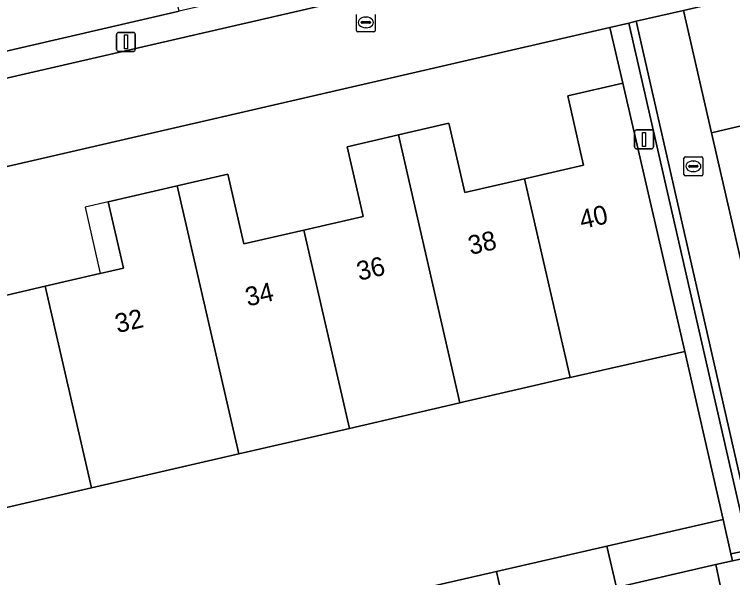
# Model space of a CAD drawing. Extents: x 156412 to 157779, y 382335 to 383768.
# Drawn here: x 156844.92 to 156882.92, y 382698.63 to 382728.44 of the extents above; entities that cross this region are included whole.
import ezdxf

# ---------------------------------------------------------------- set-up
doc = ezdxf.new("R2010")
doc.units = 0
for name, color, linetype in [('IMGEO_Erf', 7, 'Continuous'), ('IMGEO_Groenvoorziening', 7, 'Continuous'), ('IMGEO_Kolk', 7, 'Continuous'), ('IMGEO_Lichtmast', 7, 'Continuous'), ('IMGEO_Muur', 7, 'Continuous'), ('IMGEO_Pand', 7, 'Continuous'), ('IMGEO_Pand_nummerreeks', 7, 'Continuous'), ('IMGEO_Pand_overbouw', 7, 'Continuous'), ('IMGEO_Parkeervlak_open', 7, 'Continuous'), ('IMGEO_Rijbaan_lokaal_open', 7, 'Continuous'), ('IMGEO_Rioolput', 7, 'Continuous'), ('IMGEO_Voetpad_open', 7, 'Continuous')]:
    doc.layers.add(name, color=color, linetype=linetype)

msp = doc.modelspace()

# ---------------------------------------------------------------- linework, layer by layer
at = {"layer": 'IMGEO_Erf'}
for points in [[(156950.809, 382744.932), (156880.313, 382728.641), (156881.792, 382722.174), (156884.862, 382722.887)], [(156843.595, 382713.373), (156846.542, 382714.052), (156849.443, 382714.721), (156849.464, 382714.726), (156850.696, 382715.01), (156849.889, 382718.513), (156853.536, 382719.358), (156856.21, 382719.978), (156856.899, 382716.992), (156857.06, 382716.293), (156860.227, 382717.023), (156863.367, 382717.747), (156863.206, 382718.448), (156862.518, 382721.433), (156865.232, 382722.06), (156867.908, 382722.678), (156868.593, 382719.692), (156868.748, 382719.018), (156871.91, 382719.744), (156875.03, 382720.46), (156874.874, 382721.143), (156874.191, 382724.121), (156877.104, 382724.801), (156876.422, 382727.751), (156841.152, 382719.616)], [(156864.577, 382697.612), (156870.42, 382698.958), (156876.264, 382700.304), (156882.409, 382701.719), (156880.384, 382710.605), (156874.327, 382709.228), (156874.118, 382709.18), (156868.691, 382707.929), (156868.487, 382707.882), (156862.64, 382706.533), (156856.797, 382705.186), (156849.001, 382703.388), (156841.209, 382701.59), (156841.004, 382701.543), (156840.577, 382703.394), (156834.95, 382702.096), (156829.228, 382700.776), (156829.655, 382698.925), (156829.537, 382698.898), (156823.693, 382697.55)]]:
    msp.add_lwpolyline(points, dxfattribs=at)
at = {"layer": 'IMGEO_Groenvoorziening'}
msp.add_lwpolyline([(156882.827, 382699.894), (156883.794, 382700.091), (156883.618, 382700.87), (156877.423, 382727.98), (156876.422, 382727.751), (156877.104, 382724.801), (156880.384, 382710.605), (156882.409, 382701.719)], close=True, dxfattribs=at)
at = {"layer": 'IMGEO_Kolk'}
for p, q in [((156880.415, 382720.899), (156881.267, 382720.899)), ((156880.34, 382719.973), (156880.34, 382720.825)), ((156880.828, 382720.679), (156880.853, 382720.679)), ((156881.341, 382720.825), (156881.341, 382719.973)), ((156880.599, 382720.393), (156880.599, 382720.405)), ((156881.037, 382720.356), (156880.639, 382720.356)), ((156880.642, 382720.442), (156881.04, 382720.442)), ((156880.851, 382720.119), (156880.826, 382720.119)), ((156881.083, 382720.405), (156881.083, 382720.393)), ((156881.267, 382719.899), (156880.415, 382719.899))]:
    msp.add_line(p, q, dxfattribs=at)
for points in [[(156880.415, 382720.899), (156881.267, 382720.899)], [(156880.34, 382719.973), (156880.34, 382720.825)], [(156881.341, 382720.825), (156881.341, 382719.973)], [(156881.267, 382719.899), (156880.415, 382719.899)]]:
    msp.add_lwpolyline(points, dxfattribs=at)
for centre, radius, start, end in [((156880.417, 382720.823), 0.0765, 91.552, 178.448), ((156880.417, 382720.823), 0.0765, 91.552, 178.448), ((156881.265, 382720.823), 0.0765, 1.552, 88.448), ((156881.265, 382720.823), 0.0765, 1.552, 88.448), ((156880.639, 382720.402), 0.0403, 85.8775, 175.7526), ((156880.636, 382720.392), 0.0366, 178.938, 274.7102), ((156881.04, 382720.399), 0.043, 264.8664, 352.4533), ((156881.044, 382720.404), 0.0386, 1.7309, 96.639), ((156880.417, 382719.975), 0.0765, 181.552, 268.448), ((156880.417, 382719.975), 0.0765, 181.552, 268.448), ((156881.265, 382719.975), 0.0765, 271.552, 358.448), ((156881.265, 382719.975), 0.0765, 271.552, 358.448)]:
    msp.add_arc(centre, radius, start, end, dxfattribs=at)
for centre, major_axis, ratio, start_param, end_param in [((156880.827, 382720.399), (-0.387, 0.002), 0.722429, 4.712389, 7.853982), ((156880.852, 382720.399), (-0.39, 0.002), 0.717154, 1.570796, 4.712389)]:
    msp.add_ellipse(centre, major_axis=major_axis, ratio=ratio, start_param=start_param, end_param=end_param, dxfattribs=at)
at = {"layer": 'IMGEO_Lichtmast'}
for p, q in [((156850.325, 382726.581), (156850.325, 382727.381)), ((156850.325, 382727.381), (156850.325, 382726.581)), ((156850.425, 382727.481), (156851.215, 382727.481)), ((156851.215, 382727.481), (156850.425, 382727.481)), ((156851.315, 382727.381), (156851.315, 382726.581)), ((156851.315, 382726.581), (156851.315, 382727.381)), ((156851.215, 382726.481), (156850.425, 382726.481)), ((156850.425, 382726.481), (156851.215, 382726.481)), ((156877.734, 382721.421), (156877.734, 382722.221)), ((156877.734, 382722.221), (156877.734, 382721.421)), ((156877.834, 382722.321), (156878.624, 382722.321)), ((156878.624, 382722.321), (156877.834, 382722.321)), ((156878.724, 382722.221), (156878.724, 382721.421)), ((156878.724, 382721.421), (156878.724, 382722.221)), ((156878.624, 382721.321), (156877.834, 382721.321)), ((156877.834, 382721.321), (156878.624, 382721.321))]:
    msp.add_line(p, q, dxfattribs=at)
for points in [[(156850.745, 382727.356), (156850.895, 382727.356), (156850.895, 382726.606), (156850.745, 382726.606), (156850.745, 382727.356)], [(156878.154, 382722.196), (156878.304, 382722.196), (156878.304, 382721.446), (156878.154, 382721.446), (156878.154, 382722.196)]]:
    msp.add_lwpolyline(points, dxfattribs=at)
for centre, start, end in [((156850.425, 382727.381), 90, 180), ((156850.425, 382727.381), 90, 180), ((156851.215, 382727.381), 0, 90), ((156851.215, 382727.381), 360, 90), ((156850.425, 382726.581), 180, 270), ((156850.425, 382726.581), 180, 270), ((156851.215, 382726.581), 270, 0), ((156851.215, 382726.581), 270, 0), ((156877.834, 382722.221), 90, 180), ((156877.834, 382722.221), 90, 180), ((156878.624, 382722.221), 0, 90), ((156878.624, 382722.221), 360, 90), ((156877.834, 382721.421), 180, 270), ((156877.834, 382721.421), 180, 270), ((156878.624, 382721.421), 270, 0), ((156878.624, 382721.421), 270, 0)]:
    msp.add_arc(centre, 0.1, start, end, dxfattribs=at)
at = {"layer": 'IMGEO_Muur'}
msp.add_lwpolyline([(156877.821, 382728.071), (156877.423, 382727.98), (156883.618, 382700.87), (156883.794, 382700.091), (156882.827, 382699.894), (156882.912, 382699.525), (156884.257, 382699.814)], close=True, dxfattribs=at)
at = {"layer": 'IMGEO_Pand'}
for points in [[(156888.986, 382727.53), (156885.32, 382726.685), (156886.145, 382723.147), (156884.879, 382722.891), (156884.862, 382722.887), (156881.792, 382722.174), (156884.253, 382711.523), (156892.228, 382713.362)], [(156871.91, 382719.744), (156874.327, 382709.228), (156880.384, 382710.605), (156877.104, 382724.801), (156874.191, 382724.121), (156874.874, 382721.143), (156875.03, 382720.46)], [(156871.91, 382719.744), (156868.748, 382719.018), (156868.593, 382719.692), (156867.908, 382722.678), (156865.232, 382722.06), (156868.487, 382707.882), (156868.691, 382707.929), (156874.118, 382709.18), (156874.327, 382709.228)], [(156862.64, 382706.533), (156868.487, 382707.882), (156865.232, 382722.06), (156862.518, 382721.433), (156863.206, 382718.448), (156863.367, 382717.747), (156860.227, 382717.023)], [(156862.64, 382706.533), (156860.227, 382717.023), (156857.06, 382716.293), (156856.899, 382716.992), (156856.21, 382719.978), (156853.536, 382719.358), (156856.797, 382705.186)], [(156853.536, 382719.358), (156849.889, 382718.513), (156850.696, 382715.01), (156849.464, 382714.726), (156849.443, 382714.721), (156846.542, 382714.052), (156849.001, 382703.388), (156856.797, 382705.186)], [(156846.542, 382714.052), (156843.595, 382713.373), (156843.549, 382713.362), (156842.378, 382713.092), (156841.57, 382716.594), (156837.941, 382715.759), (156841.209, 382701.59), (156849.001, 382703.388)], [(156876.769, 382698.106), (156882.027, 382699.321), (156882.912, 382699.525), (156882.827, 382699.894), (156882.409, 382701.719), (156876.264, 382700.304)], [(156876.769, 382698.106), (156876.264, 382700.304), (156870.42, 382698.958), (156870.926, 382696.756)], [(156864.577, 382697.612), (156865.085, 382695.406), (156870.926, 382696.756), (156870.42, 382698.958)]]:
    msp.add_lwpolyline(points, close=True, dxfattribs=at)
at = {"layer": 'IMGEO_Pand_overbouw'}
msp.add_lwpolyline([(156849.464, 382714.726), (156850.696, 382715.01), (156849.889, 382718.513), (156848.659, 382718.228)], close=True, dxfattribs=at)
at = {"layer": 'IMGEO_Parkeervlak_open'}
msp.add_lwpolyline([(156853.63, 382728.608), (156852.619, 382732.995), (156836.467, 382729.27), (156837.468, 382724.874)], close=True, dxfattribs=at)
at = {"layer": 'IMGEO_Rijbaan_lokaal_open'}
for points in [[(156954.997, 382755.422), (156950.885, 382751.332), (156949.815, 382749.383), (156929.495, 382744.678), (156907.413, 382739.578), (156879.275, 382733.088), (156868.803, 382730.665), (156830.401, 382721.812), (156805.031, 382715.955), (156791.204, 382712.755), (156730.522, 382698.738), (156728.301, 382699.143), (156722.872, 382699.769)], [(156876.422, 382727.751), (156877.423, 382727.98), (156877.821, 382728.071), (156880.313, 382728.641), (156950.809, 382744.932), (156952.459, 382744.394), (156957.65, 382743.178)], [(156725.3, 382689.329), (156729.8, 382692.978), (156731.555, 382694.305), (156790.393, 382707.765), (156801.982, 382710.553), (156804.578, 382711.178), (156804.954, 382711.268), (156805.847, 382711.483), (156831.783, 382717.455), (156841.152, 382719.616), (156876.422, 382727.751)]]:
    msp.add_lwpolyline(points, dxfattribs=at)
at = {"layer": 'IMGEO_Rioolput'}
for p, q in [((156863.013, 382727.586), (156863.013, 382728.438)), ((156863.501, 382728.292), (156863.526, 382728.292)), ((156864.014, 382728.438), (156864.014, 382727.586)), ((156863.272, 382728.006), (156863.272, 382728.018)), ((156863.71, 382727.969), (156863.312, 382727.969)), ((156863.315, 382728.055), (156863.713, 382728.055)), ((156863.524, 382727.732), (156863.499, 382727.732)), ((156863.756, 382728.018), (156863.756, 382728.006)), ((156863.94, 382727.512), (156863.088, 382727.512))]:
    msp.add_line(p, q, dxfattribs=at)
for points in [[(156863.013, 382727.586), (156863.013, 382728.438)], [(156864.014, 382728.438), (156864.014, 382727.586)], [(156863.94, 382727.512), (156863.088, 382727.512)]]:
    msp.add_lwpolyline(points, dxfattribs=at)
for centre, radius, start, end in [((156863.312, 382728.015), 0.0403, 85.8775, 175.7526), ((156863.309, 382728.005), 0.0366, 178.938, 274.7102), ((156863.713, 382728.012), 0.043, 264.8664, 352.4533), ((156863.717, 382728.017), 0.0386, 1.7309, 96.639), ((156863.09, 382727.588), 0.0765, 181.552, 268.448), ((156863.09, 382727.588), 0.0765, 181.552, 268.448), ((156863.938, 382727.588), 0.0765, 271.552, 358.448), ((156863.938, 382727.588), 0.0765, 271.552, 358.448)]:
    msp.add_arc(centre, radius, start, end, dxfattribs=at)
for centre, major_axis, ratio, start_param, end_param in [((156863.5, 382728.012), (-0.387, 0.002), 0.722429, 4.712389, 7.853982), ((156863.525, 382728.012), (-0.39, 0.002), 0.717154, 1.570796, 4.712389)]:
    msp.add_ellipse(centre, major_axis=major_axis, ratio=ratio, start_param=start_param, end_param=end_param, dxfattribs=at)
at = {"layer": 'IMGEO_Voetpad_open'}
for points in [[(156946.378, 382750), (156878.945, 382734.453), (156877.577, 382734.138), (156875.16, 382733.581), (156874.073, 382733.33), (156868.975, 382732.152), (156867.967, 382731.919), (156863.097, 382730.795), (156853.63, 382728.608), (156837.468, 382724.874), (156836.315, 382724.608), (156831.175, 382723.421), (156830.157, 382723.186), (156825.272, 382722.057), (156823.524, 382721.654), (156818.691, 382720.537), (156817.63, 382720.292), (156812.391, 382719.082), (156811.426, 382718.859), (156808.902, 382718.276)], [(156805.031, 382715.955), (156830.401, 382721.812), (156868.803, 382730.665), (156879.275, 382733.088), (156907.413, 382739.578)], [(156882.329, 382697.898), (156882.027, 382699.321), (156876.769, 382698.106)]]:
    msp.add_lwpolyline(points, dxfattribs=at)
msp.add_lwpolyline([(156887.6, 382696.735), (156887.099, 382698.962), (156886.753, 382700.415), (156886.263, 382702.64), (156884.253, 382711.523), (156881.792, 382722.174), (156880.313, 382728.641), (156877.821, 382728.071), (156884.257, 382699.814), (156882.912, 382699.525), (156882.027, 382699.321), (156882.329, 382697.898), (156888.288, 382671.973), (156893.061, 382673.083), (156892.419, 382675.776), (156892.274, 382676.411), (156890.292, 382685.06)], close=True, dxfattribs=at)

# ---------------------------------------------------------------- texts
at = {"layer": 'IMGEO_Pand_nummerreeks'}
for s, rotation, p in [('40', 13.0313, (156874.943, 382717.068)), ('38', 13.0291, (156869.051, 382715.704)), ('36', 13.0313, (156863.155, 382714.34)), ('34', 13.0313, (156857.263, 382712.976)), ('32', 12.9832, (156850.371, 382711.57))]:
    msp.add_text(s, height=1, rotation=rotation, dxfattribs=at).set_placement(p)

doc.saveas('drawing.dxf')
